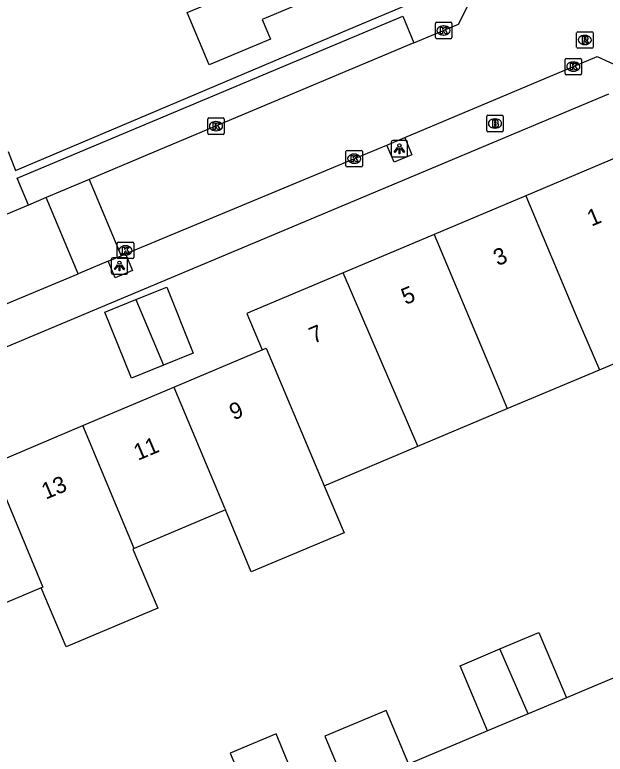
# Model space of a CAD drawing. Extents: x 157767 to 159171, y 387842 to 389425.
# Drawn here: x 158884.47 to 158920.33, y 388179.92 to 388224.84 of the extents above; entities that cross this region are included whole.
import ezdxf

# ---------------------------------------------------------------- set-up
doc = ezdxf.new("R2010")
doc.units = 0
for name, color, linetype in [('IMGEO_Brandkraan', 7, 'Continuous'), ('IMGEO_Kolk', 7, 'Continuous'), ('IMGEO_Lichtpunt', 7, 'Continuous'), ('IMGEO_Muur', 7, 'Continuous'), ('IMGEO_Pand', 7, 'Continuous'), ('IMGEO_Pand_nummerreeks', 7, 'Continuous'), ('IMGEO_Rijbaan_lokaal_open', 7, 'Continuous'), ('IMGEO_Rioolput', 7, 'Continuous'), ('IMGEO_Voetpad_open', 7, 'Continuous')]:
    doc.layers.add(name, color=color, linetype=linetype)

msp = doc.modelspace()

# ---------------------------------------------------------------- linework, layer by layer
at = {"layer": 'IMGEO_Brandkraan'}
for p, q in [((158913.138, 388217.808), (158913.138, 388218.66)), ((158913.213, 388218.734), (158914.065, 388218.734)), ((158914.139, 388218.66), (158914.139, 388217.808)), ((158913.626, 388218.514), (158913.651, 388218.514)), ((158913.649, 388217.954), (158913.624, 388217.954)), ((158914.065, 388217.734), (158913.213, 388217.734))]:
    msp.add_line(p, q, dxfattribs=at)
for points in [[(158913.138, 388217.808), (158913.138, 388218.66)], [(158913.213, 388218.734), (158914.065, 388218.734)], [(158914.139, 388218.66), (158914.139, 388217.808)], [(158913.486, 388218.434), (158913.486, 388218.034), (158913.699, 388218.034)], [(158913.717, 388218.434), (158913.486, 388218.434)], [(158913.665, 388218.353), (158913.611, 388218.353), (158913.611, 388218.277)], [(158913.611, 388218.277), (158913.664, 388218.277)], [(158913.673, 388218.201), (158913.611, 388218.201), (158913.611, 388218.12)], [(158913.611, 388218.12), (158913.673, 388218.12)], [(158914.065, 388217.734), (158913.213, 388217.734)]]:
    msp.add_lwpolyline(points, dxfattribs=at)
for centre, radius, start, end in [((158913.215, 388218.658), 0.0765, 91.552, 178.448), ((158913.215, 388218.658), 0.0765, 91.552, 178.448), ((158914.063, 388218.658), 0.0765, 1.552, 88.448), ((158914.063, 388218.658), 0.0765, 1.552, 88.448), ((158913.666, 388218.315), 0.0379, 267.8285, 90.9355), ((158913.721, 388218.289), 0.145, 59.4692, 91.5367), ((158913.746, 388218.336), 0.0922, 285.5137, 58.1501), ((158913.751, 388218.144), 0.105, 301.3115, 78.989), ((158913.215, 388217.81), 0.0765, 181.552, 268.448), ((158913.215, 388217.81), 0.0765, 181.552, 268.448), ((158913.674, 388218.16), 0.0404, 269.8759, 90.5077), ((158913.705, 388218.285), 0.251, 268.6676, 293.5347), ((158914.063, 388217.81), 0.0765, 271.552, 358.448), ((158914.063, 388217.81), 0.0765, 271.552, 358.448)]:
    msp.add_arc(centre, radius, start, end, dxfattribs=at)
for centre, major_axis, ratio, start_param, end_param in [((158913.625, 388218.234), (-0.387, 0.002), 0.722429, 4.712389, 7.853982), ((158913.65, 388218.234), (-0.39, 0.002), 0.717154, 1.570796, 4.712389)]:
    msp.add_ellipse(centre, major_axis=major_axis, ratio=ratio, start_param=start_param, end_param=end_param, dxfattribs=at)
at = {"layer": 'IMGEO_Kolk'}
for p, q in [((158910.017, 388223.461), (158910.017, 388224.313)), ((158910.092, 388224.387), (158910.944, 388224.387)), ((158910.505, 388224.167), (158910.53, 388224.167)), ((158911.018, 388224.313), (158911.018, 388223.461)), ((158910.528, 388223.607), (158910.503, 388223.607)), ((158910.944, 388223.387), (158910.092, 388223.387)), ((158917.898, 388221.265), (158917.898, 388222.117)), ((158917.973, 388222.191), (158918.825, 388222.191)), ((158918.386, 388221.971), (158918.411, 388221.971)), ((158918.899, 388222.117), (158918.899, 388221.265)), ((158918.409, 388221.411), (158918.384, 388221.411)), ((158918.825, 388221.191), (158917.973, 388221.191)), ((158896.193, 388217.646), (158896.193, 388218.498)), ((158896.268, 388218.572), (158897.12, 388218.572)), ((158896.681, 388218.352), (158896.706, 388218.352)), ((158897.194, 388218.498), (158897.194, 388217.646)), ((158896.704, 388217.792), (158896.679, 388217.792)), ((158897.12, 388217.572), (158896.268, 388217.572)), ((158904.583, 388215.673), (158904.583, 388216.525)), ((158904.658, 388216.599), (158905.51, 388216.599)), ((158905.584, 388216.525), (158905.584, 388215.673)), ((158905.071, 388216.379), (158905.096, 388216.379)), ((158905.51, 388215.599), (158904.658, 388215.599)), ((158905.094, 388215.819), (158905.069, 388215.819)), ((158890.771, 388211.027), (158891.623, 388211.027)), ((158890.696, 388210.101), (158890.696, 388210.953)), ((158891.184, 388210.807), (158891.209, 388210.807)), ((158891.697, 388210.953), (158891.697, 388210.101)), ((158891.207, 388210.247), (158891.182, 388210.247)), ((158891.623, 388210.027), (158890.771, 388210.027))]:
    msp.add_line(p, q, dxfattribs=at)
for points in [[(158910.017, 388223.461), (158910.017, 388224.313)], [(158910.092, 388224.387), (158910.944, 388224.387)], [(158910.338, 388224.087), (158910.461, 388224.087), (158910.461, 388223.936), (158910.591, 388224.087), (158910.755, 388224.087), (158910.609, 388223.936), (158910.762, 388223.687), (158910.61, 388223.687), (158910.525, 388223.851), (158910.461, 388223.784), (158910.461, 388223.687), (158910.338, 388223.687), (158910.338, 388224.087)], [(158911.018, 388224.313), (158911.018, 388223.461)], [(158910.944, 388223.387), (158910.092, 388223.387)], [(158917.898, 388221.265), (158917.898, 388222.117)], [(158917.973, 388222.191), (158918.825, 388222.191)], [(158918.219, 388221.891), (158918.342, 388221.891), (158918.342, 388221.74), (158918.472, 388221.891), (158918.636, 388221.891), (158918.49, 388221.74), (158918.643, 388221.491), (158918.491, 388221.491), (158918.406, 388221.655), (158918.342, 388221.588), (158918.342, 388221.491), (158918.219, 388221.491), (158918.219, 388221.891)], [(158918.899, 388222.117), (158918.899, 388221.265)], [(158918.825, 388221.191), (158917.973, 388221.191)], [(158896.193, 388217.646), (158896.193, 388218.498)], [(158896.268, 388218.572), (158897.12, 388218.572)], [(158896.514, 388218.272), (158896.637, 388218.272), (158896.637, 388218.121), (158896.767, 388218.272), (158896.931, 388218.272), (158896.785, 388218.121), (158896.938, 388217.872), (158896.786, 388217.872), (158896.701, 388218.036), (158896.637, 388217.969), (158896.637, 388217.872), (158896.514, 388217.872), (158896.514, 388218.272)], [(158897.194, 388218.498), (158897.194, 388217.646)], [(158897.12, 388217.572), (158896.268, 388217.572)], [(158904.583, 388215.673), (158904.583, 388216.525)], [(158904.658, 388216.599), (158905.51, 388216.599)], [(158905.584, 388216.525), (158905.584, 388215.673)], [(158904.904, 388216.299), (158905.027, 388216.299), (158905.027, 388216.148), (158905.157, 388216.299), (158905.321, 388216.299), (158905.175, 388216.148), (158905.328, 388215.899), (158905.176, 388215.899), (158905.091, 388216.063), (158905.027, 388215.996), (158905.027, 388215.899), (158904.904, 388215.899), (158904.904, 388216.299)], [(158905.51, 388215.599), (158904.658, 388215.599)], [(158890.771, 388211.027), (158891.623, 388211.027)], [(158890.696, 388210.101), (158890.696, 388210.953)], [(158891.017, 388210.727), (158891.14, 388210.727), (158891.14, 388210.576), (158891.27, 388210.727), (158891.434, 388210.727), (158891.288, 388210.576), (158891.441, 388210.327), (158891.289, 388210.327), (158891.204, 388210.491), (158891.14, 388210.424), (158891.14, 388210.327), (158891.017, 388210.327), (158891.017, 388210.727)], [(158891.697, 388210.953), (158891.697, 388210.101)], [(158891.623, 388210.027), (158890.771, 388210.027)]]:
    msp.add_lwpolyline(points, dxfattribs=at)
for centre, start, end in [((158910.094, 388224.311), 91.552, 178.448), ((158910.094, 388224.311), 91.552, 178.448), ((158910.942, 388224.311), 1.552, 88.448), ((158910.942, 388224.311), 1.552, 88.448), ((158910.094, 388223.463), 181.552, 268.448), ((158910.094, 388223.463), 181.552, 268.448), ((158910.942, 388223.463), 271.552, 358.448), ((158910.942, 388223.463), 271.552, 358.448), ((158917.975, 388222.115), 91.552, 178.448), ((158917.975, 388222.115), 91.552, 178.448), ((158918.823, 388222.115), 1.552, 88.448), ((158918.823, 388222.115), 1.552, 88.448), ((158917.975, 388221.267), 181.552, 268.448), ((158917.975, 388221.267), 181.552, 268.448), ((158918.823, 388221.267), 271.552, 358.448), ((158918.823, 388221.267), 271.552, 358.448), ((158896.27, 388218.496), 91.552, 178.448), ((158896.27, 388218.496), 91.552, 178.448), ((158897.118, 388218.496), 1.552, 88.448), ((158897.118, 388218.496), 1.552, 88.448), ((158896.27, 388217.648), 181.552, 268.448), ((158896.27, 388217.648), 181.552, 268.448), ((158897.118, 388217.648), 271.552, 358.448), ((158897.118, 388217.648), 271.552, 358.448), ((158904.66, 388216.523), 91.552, 178.448), ((158904.66, 388216.523), 91.552, 178.448), ((158905.508, 388216.523), 1.552, 88.448), ((158905.508, 388216.523), 1.552, 88.448), ((158904.66, 388215.675), 181.552, 268.448), ((158904.66, 388215.675), 181.552, 268.448), ((158905.508, 388215.675), 271.552, 358.448), ((158905.508, 388215.675), 271.552, 358.448), ((158890.773, 388210.951), 91.552, 178.448), ((158890.773, 388210.951), 91.552, 178.448), ((158891.621, 388210.951), 1.552, 88.448), ((158891.621, 388210.951), 1.552, 88.448), ((158890.773, 388210.103), 181.552, 268.448), ((158890.773, 388210.103), 181.552, 268.448), ((158891.621, 388210.103), 271.552, 358.448), ((158891.621, 388210.103), 271.552, 358.448)]:
    msp.add_arc(centre, 0.0765, start, end, dxfattribs=at)
for centre, major_axis, ratio, start_param, end_param in [((158910.504, 388223.887), (-0.387, 0.002), 0.722429, 4.712389, 7.853982), ((158910.529, 388223.887), (-0.39, 0.002), 0.717154, 1.570796, 4.712389), ((158918.385, 388221.691), (-0.387, 0.002), 0.722429, 4.712389, 7.853982), ((158918.41, 388221.691), (-0.39, 0.002), 0.717154, 1.570796, 4.712389), ((158896.68, 388218.072), (-0.387, 0.002), 0.722429, 4.712389, 7.853982), ((158896.705, 388218.072), (-0.39, 0.002), 0.717154, 1.570796, 4.712389), ((158905.07, 388216.099), (-0.387, 0.002), 0.722429, 4.712389, 7.853982), ((158905.095, 388216.099), (-0.39, 0.002), 0.717154, 1.570796, 4.712389), ((158891.183, 388210.527), (-0.387, 0.002), 0.722429, 4.712389, 7.853982), ((158891.208, 388210.527), (-0.39, 0.002), 0.717154, 1.570796, 4.712389)]:
    msp.add_ellipse(centre, major_axis=major_axis, ratio=ratio, start_param=start_param, end_param=end_param, dxfattribs=at)
at = {"layer": 'IMGEO_Lichtpunt'}
for p, q in [((158907.337, 388217.106), (158907.337, 388216.299)), ((158907.337, 388217.106), (158907.337, 388216.299)), ((158908.239, 388217.201), (158907.431, 388217.201)), ((158908.239, 388217.201), (158907.431, 388217.201)), ((158908.333, 388216.299), (158908.333, 388217.106)), ((158908.333, 388216.299), (158908.333, 388217.106)), ((158907.431, 388216.205), (158908.239, 388216.205)), ((158907.431, 388216.205), (158908.239, 388216.205)), ((158890.333, 388209.984), (158890.333, 388209.177)), ((158890.333, 388209.984), (158890.333, 388209.177)), ((158891.235, 388210.079), (158890.427, 388210.079)), ((158891.235, 388210.079), (158890.427, 388210.079)), ((158891.329, 388209.177), (158891.329, 388209.984)), ((158891.329, 388209.177), (158891.329, 388209.984)), ((158890.427, 388209.083), (158891.235, 388209.083)), ((158890.427, 388209.083), (158891.235, 388209.083))]:
    msp.add_line(p, q, dxfattribs=at)
for points in [[(158907.711, 388216.77), (158907.75, 388216.742), (158907.562, 388216.48), (158907.524, 388216.507), (158907.711, 388216.77)], [(158907.813, 388216.722), (158907.86, 388216.722), (158907.86, 388216.4), (158907.813, 388216.4), (158907.813, 388216.722)], [(158907.923, 388216.742), (158907.961, 388216.769), (158908.148, 388216.507), (158908.109, 388216.479), (158907.923, 388216.742)], [(158890.707, 388209.648), (158890.746, 388209.62), (158890.558, 388209.358), (158890.52, 388209.385), (158890.707, 388209.648)], [(158890.809, 388209.6), (158890.856, 388209.6), (158890.856, 388209.278), (158890.809, 388209.278), (158890.809, 388209.6)], [(158890.919, 388209.62), (158890.957, 388209.647), (158891.144, 388209.385), (158891.105, 388209.357), (158890.919, 388209.62)]]:
    msp.add_lwpolyline(points, dxfattribs=at)
for centre in [(158907.836, 388216.904), (158890.832, 388209.782)]:
    msp.add_circle(centre, 0.0994, dxfattribs=at)
for centre, start, end in [((158907.431, 388217.106), 90, 180), ((158907.431, 388217.106), 90, 180), ((158908.239, 388217.106), 0, 90), ((158908.239, 388217.106), 0, 90), ((158907.431, 388216.299), 180, 270), ((158907.431, 388216.299), 180, 270), ((158908.239, 388216.299), 270, 0), ((158908.239, 388216.299), 270, 360), ((158890.427, 388209.984), 90, 180), ((158890.427, 388209.984), 90, 180), ((158891.235, 388209.984), 0, 90), ((158891.235, 388209.984), 0, 90), ((158890.427, 388209.177), 180, 270), ((158890.427, 388209.177), 180, 270), ((158891.235, 388209.177), 270, 0), ((158891.235, 388209.177), 270, 360)]:
    msp.add_arc(centre, 0.0946, start, end, dxfattribs=at)
at = {"layer": 'IMGEO_Muur'}
msp.add_lwpolyline([(158884.071, 388216.54), (158884.526, 388215.376), (158904.785, 388223.965)], dxfattribs=at)
at = {"layer": 'IMGEO_Pand'}
for points in [[(158904.49, 388233.312), (158906.871, 388227.648), (158899.497, 388224.548), (158900.001, 388223.35), (158896.286, 388221.789), (158894.95, 388224.97), (158898.482, 388226.455), (158896.935, 388230.137)], [(158919.98, 388203.281), (158925.627, 388205.663), (158924.293, 388208.825), (158921.169, 388216.231), (158915.51, 388213.844)], [(158915.51, 388213.844), (158909.954, 388211.5)], [(158915.51, 388213.844), (158918.575, 388206.544), (158919.98, 388203.281)], [(158909.954, 388211.5), (158904.408, 388209.16)], [(158909.954, 388211.5), (158913.363, 388203.349), (158914.381, 388200.919)], [(158904.408, 388209.16), (158898.797, 388206.794), (158898.561, 388206.694), (158899.494, 388204.484)], [(158908.954, 388198.63), (158904.408, 388209.16)], [(158891.825, 388207.537), (158893.701, 388208.292), (158895.315, 388204.281), (158893.514, 388203.557)], [(158893.514, 388203.557), (158891.564, 388202.772), (158889.95, 388206.783), (158891.825, 388207.537)], [(158891.825, 388207.537), (158893.514, 388203.557)], [(158894.142, 388202.226), (158899.494, 388204.484)], [(158899.494, 388204.484), (158899.732, 388204.584), (158902.887, 388197.13), (158903.267, 388196.231)], [(158914.381, 388200.919), (158919.98, 388203.281)], [(158888.601, 388199.889), (158894.142, 388202.226)], [(158894.142, 388202.226), (158897.207, 388194.898), (158897.266, 388194.759)], [(158908.954, 388198.63), (158914.381, 388200.919)], [(158883.056, 388197.55), (158884.932, 388198.341), (158888.601, 388199.889)], [(158891.72, 388192.419), (158888.601, 388199.889)], [(158903.267, 388196.231), (158908.954, 388198.63)], [(158883.056, 388197.55), (158886.178, 388190.081), (158886.073, 388190.037)], [(158903.267, 388196.231), (158904.472, 388193.38), (158898.836, 388191.002), (158897.266, 388194.759)], [(158897.266, 388194.759), (158891.72, 388192.419)], [(158891.72, 388192.419), (158891.64, 388192.385), (158893.157, 388188.789), (158887.59, 388186.441), (158886.073, 388190.037)], [(158886.073, 388190.037), (158880.645, 388187.747)], [(158913.943, 388186.318), (158916.311, 388187.317), (158917.981, 388183.359)], [(158913.189, 388181.338), (158911.519, 388185.296), (158913.943, 388186.318)], [(158915.647, 388182.375), (158913.943, 388186.318)], [(158917.981, 388183.359), (158915.647, 388182.375)], [(158903.309, 388181.021), (158904.65, 388177.841), (158908.366, 388179.409), (158907.024, 388182.589), (158903.309, 388181.021)], [(158915.647, 388182.375), (158913.189, 388181.338)], [(158897.564, 388179.993), (158898.892, 388176.812), (158901.669, 388177.971), (158900.341, 388181.153), (158897.564, 388179.993)]]:
    msp.add_lwpolyline(points, dxfattribs=at)
at = {"layer": 'IMGEO_Rijbaan_lokaal_open'}
for points in [[(158908.718, 388223.132), (158911.429, 388224.272), (158912.046, 388225.508), (158912.93, 388227.281), (158912.393, 388228.561)], [(158908.718, 388223.132), (158892.536, 388216.324), (158888.999, 388214.839)], [(158908.161, 388217.376), (158919.841, 388222.295), (158922.586, 388221.052)], [(158907.073, 388216.92), (158908.161, 388217.376)], [(158891.2, 388210.317), (158905.905, 388216.439), (158907.073, 388216.92)], [(158888.999, 388214.839), (158886.381, 388213.739)], [(158888.999, 388214.839), (158890.934, 388210.206)], [(158886.381, 388213.739), (158885.297, 388213.284)], [(158888.314, 388209.111), (158886.381, 388213.739)], [(158885.297, 388213.284), (158881.115, 388211.539), (158871.981, 388207.684)], [(158890.136, 388209.872), (158890.934, 388210.206)], [(158890.934, 388210.206), (158891.2, 388210.317)], [(158890.136, 388209.872), (158888.314, 388209.111)], [(158851.348, 388188.842), (158854.028, 388189.971), (158857.077, 388196.056), (158888.314, 388209.111)], [(158913.189, 388181.338), (158883.494, 388168.825), (158878.046, 388166.529), (158866.747, 388184.586), (158862.893, 388193.639)], [(158926.277, 388186.829), (158921.197, 388184.715), (158917.981, 388183.359)]]:
    msp.add_lwpolyline(points, dxfattribs=at)
at = {"layer": 'IMGEO_Rioolput'}
for p, q in [((158918.6, 388222.882), (158918.6, 388223.734)), ((158918.675, 388223.808), (158919.527, 388223.808)), ((158919.601, 388223.734), (158919.601, 388222.882)), ((158919.088, 388223.588), (158919.113, 388223.588)), ((158919.527, 388222.808), (158918.675, 388222.808)), ((158919.111, 388223.028), (158919.086, 388223.028))]:
    msp.add_line(p, q, dxfattribs=at)
for points in [[(158918.6, 388222.882), (158918.6, 388223.734)], [(158918.675, 388223.808), (158919.527, 388223.808)], [(158919.601, 388223.734), (158919.601, 388222.882)], [(158919.189, 388223.506), (158918.937, 388223.508), (158918.937, 388223.108)], [(158918.937, 388223.108), (158919.061, 388223.108), (158919.061, 388223.27), (158919.072, 388223.27)], [(158919.115, 388223.427), (158919.061, 388223.427), (158919.061, 388223.346)], [(158919.061, 388223.346), (158919.113, 388223.346)], [(158919.119, 388223.241), (158919.19, 388223.108), (158919.33, 388223.108), (158919.265, 388223.234)], [(158919.527, 388222.808), (158918.675, 388222.808)]]:
    msp.add_lwpolyline(points, dxfattribs=at)
for centre, radius, start, end in [((158918.677, 388223.732), 0.0765, 91.552, 178.448), ((158918.677, 388223.732), 0.0765, 91.552, 178.448), ((158919.525, 388223.732), 0.0765, 1.552, 88.448), ((158919.525, 388223.732), 0.0765, 1.552, 88.448), ((158919.071, 388223.217), 0.0533, 26.0293, 88.6989), ((158919.097, 388223.535), 0.19, 274.7715, 282.9687), ((158919.121, 388223.331), 0.0964, 77.0061, 93.1865), ((158919.135, 388223.388), 0.0378, 276.6634, 79.6772), ((158919.188, 388223.396), 0.109, 350.3612, 89.416), ((158919.186, 388223.396), 0.112, 277.5842, 350.9817), ((158919.17, 388223.181), 0.108, 29.5134, 73.7905), ((158918.677, 388222.884), 0.0765, 181.552, 268.448), ((158918.677, 388222.884), 0.0765, 181.552, 268.448), ((158919.525, 388222.884), 0.0765, 271.552, 358.448), ((158919.525, 388222.884), 0.0765, 271.552, 358.448)]:
    msp.add_arc(centre, radius, start, end, dxfattribs=at)
for centre, major_axis, ratio, start_param, end_param in [((158919.087, 388223.308), (-0.387, 0.002), 0.722429, 4.712389, 7.853982), ((158919.112, 388223.308), (-0.39, 0.002), 0.717154, 1.570796, 4.712389)]:
    msp.add_ellipse(centre, major_axis=major_axis, ratio=ratio, start_param=start_param, end_param=end_param, dxfattribs=at)
at = {"layer": 'IMGEO_Voetpad_open'}
for points in [[(158884.071, 388216.54), (158884.526, 388215.376), (158904.785, 388223.965), (158910.609, 388226.434), (158900.714, 388250), (158887.788, 388280.782)], [(158885.297, 388213.284), (158884.613, 388214.916), (158908.032, 388224.765), (158908.718, 388223.132)], [(158862.893, 388193.639), (158862.104, 388195.493), (158920.544, 388220.031)], [(158908.161, 388217.376), (158908.597, 388216.332), (158907.508, 388215.877), (158907.073, 388216.92)], [(158891.2, 388210.317), (158891.624, 388209.302), (158890.56, 388208.857), (158890.136, 388209.872)]]:
    msp.add_lwpolyline(points, dxfattribs=at)

# ---------------------------------------------------------------- texts
at = {"layer": 'IMGEO_Pand_nummerreeks'}
for s, rotation, p in [('1', 22.8721, (158919.499, 388211.966)), ('3', 22.8721, (158913.801, 388209.563)), ('5', 22.8721, (158908.208, 388207.204)), ('7', 22.8725, (158902.614, 388204.844)), ('9', 22.8725, (158897.767, 388200.196)), ('11', 22.8714, (158891.957, 388197.745)), ('13', 22.8725, (158886.358, 388195.381))]:
    msp.add_text(s, height=1, rotation=rotation, dxfattribs=at).set_placement(p)

doc.saveas('drawing.dxf')
